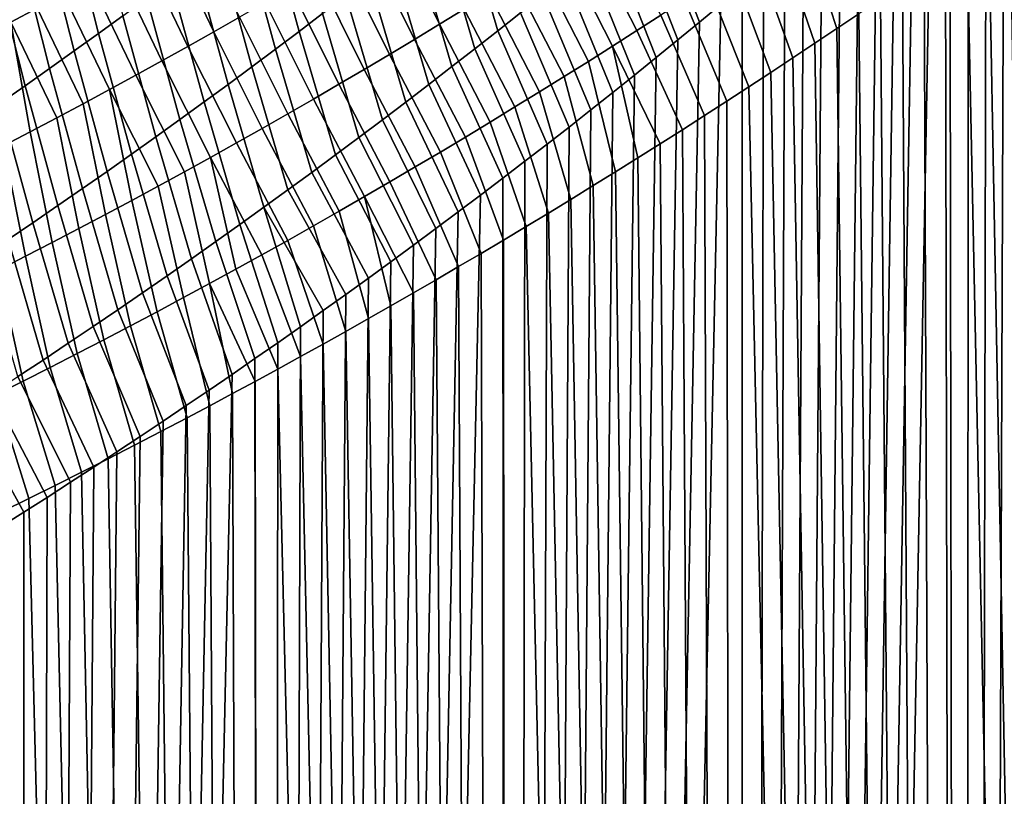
# Model space of a CAD drawing. Header units: metres. Extents: x -240 to 45, y -77 to 27.
# Tile 987 of 1056: x 29.95 to 33.27, y -28.91 to -26.29. Entities that reach past the tile are written whole.
import ezdxf

# ---------------------------------------------------------------- set-up
doc = ezdxf.new("R2010")
doc.units = ezdxf.units.M
doc.layers.add('solid_102011X2', color=7, linetype='CONTINUOUS')

msp = doc.modelspace()

# ---------------------------------------------------------------- linework, layer by layer
at = {"layer": 'solid_102011X2'}
for points in [[(33.85313, -60.200001, 87.600349), (33.137463, -60.200001, 86.902313), (33.755013, -24.919588, 87.500458), (33.815777, -24.858078, 87.562157)], [(33.137463, -60.200001, 86.902313), (33.694195, -24.980639, 87.439232), (33.755013, -24.919588, 87.500458)], [(33.137463, -60.200001, 86.902313), (33.63332, -25.041216, 87.378479), (33.694195, -24.980639, 87.439232)], [(33.137463, -60.200001, 86.902313), (33.572392, -25.101309, 87.318184), (33.63332, -25.041216, 87.378479)], [(33.137463, -60.200001, 86.902313), (33.511433, -25.160889, 87.258377), (33.572392, -25.101309, 87.318184)], [(33.137463, -60.200001, 86.902313), (33.450562, -25.219908, 87.199158), (33.511433, -25.160889, 87.258377)], [(33.137463, -60.200001, 86.902313), (33.389767, -25.278395, 87.140511), (33.450562, -25.219908, 87.199158)], [(33.137463, -60.200001, 86.902313), (33.32901, -25.336376, 87.08239), (33.389767, -25.278395, 87.140511)], [(33.137463, -60.200001, 86.902313), (33.268269, -25.393887, 87.024773), (33.32901, -25.336376, 87.08239)], [(33.137463, -60.200001, 86.902313), (33.207508, -25.450958, 86.967613), (33.268269, -25.393887, 87.024773)], [(33.137463, -60.200001, 86.902313), (33.146698, -25.507622, 86.910881), (33.207508, -25.450958, 86.967613)], [(33.137463, -60.200001, 86.902313), (33.085804, -25.56391, 86.854546), (33.146698, -25.507622, 86.910881)], [(33.137463, -60.200001, 86.902313), (32.38789, -60.200001, 86.240807), (33.024796, -25.619852, 86.798569), (33.085804, -25.56391, 86.854546)], [(32.38789, -60.200001, 86.240807), (32.963638, -25.675482, 86.74292), (33.024796, -25.619852, 86.798569)], [(32.38789, -60.200001, 86.240807), (32.902302, -25.730831, 86.687561), (32.963638, -25.675482, 86.74292)], [(32.38789, -60.200001, 86.240807), (32.840748, -25.785933, 86.632469), (32.902302, -25.730831, 86.687561)], [(32.38789, -60.200001, 86.240807), (32.778942, -25.840815, 86.577606), (32.840748, -25.785933, 86.632469)], [(31.63982, -26.267616, 85.629669), (31.563486, -26.328186, 85.571983), (31.439354, -25.904978, 85.437973), (31.51543, -25.843386, 85.494255)], [(32.088924, -25.899792, 85.980942), (32.162289, -25.837767, 86.040314), (32.314465, -26.239491, 86.179497), (32.242287, -26.299358, 86.119797)], [(32.38789, -60.200001, 86.240807), (32.716854, -25.895508, 86.522957), (32.778942, -25.840815, 86.577606)], [(30.3015, -26.277468, 84.595276), (30.219925, -26.336695, 84.544106), (30.117815, -25.934263, 84.392349), (30.199224, -25.874174, 84.442177)], [(30.974209, -26.269808, 85.105606), (30.895243, -26.329807, 85.051132), (30.782501, -25.916908, 84.90815), (30.861258, -25.855963, 84.96125)], [(31.563486, -26.328186, 85.571983), (31.486732, -26.38854, 85.514549), (31.362864, -25.966347, 85.381943), (31.439354, -25.904978, 85.437973)], [(32.015133, -25.961613, 85.921806), (32.088924, -25.899792, 85.980942), (32.242287, -26.299358, 86.119797), (32.169868, -26.358891, 86.060471)], [(32.38789, -60.200001, 86.240807), (32.654602, -25.949902, 86.468613), (32.716854, -25.895508, 86.522957)], [(32.587177, -25.959803, 116.802086), (32.705196, -26.32028, 116.687256), (32.778809, -26.270441, 116.622505), (32.664783, -25.906656, 116.734962)], [(30.013815, -26.251656, 118.847214), (29.868462, -25.933437, 119.032768), (29.779018, -25.980757, 119.085175), (29.924593, -26.299107, 118.90097)], [(30.219925, -26.336695, 84.544106), (30.137945, -26.39567, 84.493225), (30.036011, -25.994095, 84.342804), (30.117815, -25.934263, 84.392349)], [(30.895243, -26.329807, 85.051132), (30.815865, -26.389576, 84.996933), (30.703342, -25.977613, 84.855324), (30.782501, -25.916908, 84.90815)], [(31.451212, -26.254787, 117.745789), (31.290567, -25.928215, 117.922752), (31.206627, -25.97954, 117.982841), (31.367619, -26.305883, 117.807236)], [(32.112289, -26.275364, 117.198174), (31.943981, -25.943516, 117.369743), (31.862906, -25.995926, 117.433273), (32.031609, -26.32736, 117.263039)], [(33.85313, -60.200001, 115.599648), (33.288437, -25.914604, 116.156151), (33.216225, -25.966246, 116.224213)], [(30.694611, -26.281876, 118.335663), (30.541397, -25.959908, 118.516327), (30.454397, -26.009342, 118.572449), (30.607893, -26.331278, 118.39315)], [(30.815865, -26.389576, 84.996933), (30.736074, -26.449106, 84.943008), (30.623779, -26.038076, 84.802765), (30.703342, -25.977613, 84.855324)], [(31.367619, -26.305883, 117.807236), (31.206627, -25.97954, 117.982841), (31.122286, -26.030605, 118.042572), (31.283611, -26.356741, 117.868324)], [(31.486732, -26.38854, 85.514549), (31.409557, -26.448677, 85.457367), (31.285959, -26.027494, 85.326157), (31.362864, -25.966347, 85.381943)], [(31.940918, -26.02323, 85.8629), (32.015133, -25.961613, 85.921806), (32.169868, -26.358891, 86.060471), (32.097198, -26.418104, 86.001503)], [(32.38789, -60.200001, 86.240807), (32.592239, -26.003948, 86.414619), (32.654602, -25.949902, 86.468613)], [(32.509129, -26.012798, 116.868904), (32.631397, -26.36986, 116.751534), (32.705196, -26.32028, 116.687256), (32.587177, -25.959803, 116.802086)], [(33.85313, -60.200001, 115.599648), (33.216225, -25.966246, 116.224213), (33.143814, -26.017614, 116.291794)], [(30.137945, -26.39567, 84.493225), (30.055565, -26.454393, 84.442642), (29.95381, -26.053667, 84.293541), (30.036011, -25.994095, 84.342804)], [(30.607893, -26.331278, 118.39315), (30.454397, -26.009342, 118.572449), (30.367025, -26.058462, 118.628189), (30.520784, -26.380384, 118.450256)], [(32.031609, -26.32736, 117.263039), (31.862906, -25.995926, 117.433273), (31.781406, -26.048132, 117.496468), (31.950489, -26.379173, 117.327576)], [(32.38789, -60.200001, 86.240807), (32.529758, -26.057663, 86.36097), (32.592239, -26.003948, 86.414619)], [(32.430641, -26.065639, 116.935402), (32.557423, -26.419165, 116.815331), (32.631397, -26.36986, 116.751534), (32.509129, -26.012798, 116.868904)], [(30.736074, -26.449106, 84.943008), (30.655874, -26.508402, 84.889359), (30.543814, -26.098293, 84.750473), (30.623779, -26.038076, 84.802765)], [(31.283611, -26.356741, 117.868324), (31.122286, -26.030605, 118.042572), (31.037544, -26.081408, 118.101929), (31.199188, -26.407356, 117.929047)], [(31.409557, -26.448677, 85.457367), (31.331959, -26.508596, 85.400452), (31.208641, -26.088415, 85.27063), (31.285959, -26.027494, 85.326157)], [(31.866278, -26.084639, 85.80423), (31.940918, -26.02323, 85.8629), (32.097198, -26.418104, 86.001503), (32.024258, -26.47702, 85.942879)], [(33.85313, -60.200001, 115.599648), (33.143814, -26.017614, 116.291794), (33.071213, -26.068699, 116.358887), (33.137463, -60.200001, 116.297691)], [(30.055565, -26.454393, 84.442642), (29.972782, -26.512865, 84.392349), (29.871214, -26.112976, 84.244568), (29.95381, -26.053667, 84.293541)], [(30.520784, -26.380384, 118.450256), (30.367025, -26.058462, 118.628189), (30.279278, -26.107258, 118.683533), (30.433287, -26.429186, 118.506973)], [(31.950489, -26.379173, 117.327576), (31.781406, -26.048132, 117.496468), (31.699488, -26.100126, 117.559326), (31.868935, -26.430796, 117.391769)], [(32.351711, -26.118322, 117.001579), (32.483288, -26.468187, 116.878639), (32.557423, -26.419165, 116.815331), (32.430641, -26.065639, 116.935402)], [(32.38789, -60.200001, 86.240807), (32.458187, -26.118662, 86.300072), (32.529758, -26.057663, 86.36097)], [(33.137463, -60.200001, 116.297691), (33.071213, -26.068699, 116.358887), (32.998428, -26.119488, 116.425484)], [(29.972782, -26.512865, 84.392349), (29.889595, -26.571081, 84.342354), (29.788223, -26.172024, 84.195885), (29.871214, -26.112976, 84.244568)], [(30.433287, -26.429186, 118.506973), (30.279278, -26.107258, 118.683533), (30.19116, -26.155725, 118.738487), (30.3454, -26.47768, 118.563293)], [(30.655874, -26.508402, 84.889359), (30.575264, -26.567461, 84.835999), (30.463446, -26.158266, 84.698463), (30.543814, -26.098293, 84.750473)], [(31.199188, -26.407356, 117.929047), (31.037544, -26.081408, 118.101929), (30.952404, -26.131941, 118.160927), (31.114351, -26.457724, 117.989403)], [(31.331959, -26.508596, 85.400452), (31.253941, -26.568296, 85.343803), (31.130909, -26.149109, 85.215355), (31.208641, -26.088415, 85.27063)], [(31.868935, -26.430796, 117.391769), (31.699488, -26.100126, 117.559326), (31.617147, -26.151903, 117.621834), (31.786947, -26.482224, 117.45562)], [(31.791216, -26.145842, 85.745796), (31.866278, -26.084639, 85.80423), (32.024258, -26.47702, 85.942879), (31.951031, -26.53566, 85.884583)], [(31.114351, -26.457724, 117.989403), (30.952404, -26.131941, 118.160927), (30.866869, -26.182201, 118.219551), (31.029104, -26.507835, 118.049393)], [(31.715729, -26.206835, 85.687614), (31.791216, -26.145842, 85.745796), (31.951031, -26.53566, 85.884583), (31.877497, -26.594042, 85.826599)], [(32.272343, -26.170839, 117.067436), (32.409, -26.516914, 116.941452), (32.483288, -26.468187, 116.878639), (32.351711, -26.118322, 117.001579)], [(32.38789, -60.200001, 86.240807), (32.386429, -26.179264, 86.239578), (32.458187, -26.118662, 86.300072)], [(33.137463, -60.200001, 116.297691), (32.998428, -26.119488, 116.425484), (32.925438, -26.170033, 116.491615)], [(30.3454, -26.47768, 118.563293), (30.19116, -26.155725, 118.738487), (30.102673, -26.203861, 118.793053), (30.257128, -26.525862, 118.619225)], [(30.575264, -26.567461, 84.835999), (30.494244, -26.62628, 84.782921), (30.382673, -26.217991, 84.646729), (30.463446, -26.158266, 84.698463)], [(31.253941, -26.568296, 85.343803), (31.175503, -26.627773, 85.287415), (31.052765, -26.209574, 85.160347), (31.130909, -26.149109, 85.215355)], [(31.786947, -26.482224, 117.45562), (31.617147, -26.151903, 117.621834), (31.534389, -26.203459, 117.683983), (31.704525, -26.533449, 117.519119)], [(32.38789, -60.200001, 86.240807), (31.606277, -60.200001, 85.617493), (32.314465, -26.239491, 86.179497), (32.386429, -26.179264, 86.239578)], [(32.192535, -26.223188, 117.132973), (32.334572, -26.565332, 117.003777), (32.409, -26.516914, 116.941452), (32.272343, -26.170839, 117.067436)], [(33.137463, -60.200001, 116.297691), (32.925438, -26.170033, 116.491615), (32.852226, -26.220356, 116.557289)], [(30.257128, -26.525862, 118.619225), (30.102673, -26.203861, 118.793053), (30.013815, -26.251656, 118.847214), (30.168468, -26.573721, 118.674759)], [(31.029104, -26.507835, 118.049393), (30.866869, -26.182201, 118.219551), (30.780937, -26.232182, 118.277794), (30.943445, -26.55769, 118.109009)], [(31.175503, -26.627773, 85.287415), (31.096643, -26.687029, 85.231308), (30.974209, -26.269808, 85.105606), (31.052765, -26.209574, 85.160347)], [(31.704525, -26.533449, 117.519119), (31.534389, -26.203459, 117.683983), (31.451212, -26.254787, 117.745789), (31.621672, -26.584471, 117.582275)], [(31.63982, -26.267616, 85.629669), (31.715729, -26.206835, 85.687614), (31.877497, -26.594042, 85.826599), (31.803677, -26.65214, 85.768951)], [(30.494244, -26.62628, 84.782921), (30.412813, -26.684858, 84.730133), (30.3015, -26.277468, 84.595276), (30.382673, -26.217991, 84.646729)], [(30.943445, -26.55769, 118.109009), (30.780937, -26.232182, 118.277794), (30.694611, -26.281876, 118.335663), (30.857378, -26.607279, 118.168251)], [(31.606277, -60.200001, 85.617493), (32.242287, -26.299358, 86.119797), (32.314465, -26.239491, 86.179497)], [(32.112289, -26.275364, 117.198174), (32.260017, -26.613432, 117.06559), (32.334572, -26.565332, 117.003777), (32.192535, -26.223188, 117.132973)], [(33.137463, -60.200001, 116.297691), (32.852226, -26.220356, 116.557289), (32.778809, -26.270441, 116.622505)], [(30.168468, -26.573721, 118.674759), (30.013815, -26.251656, 118.847214), (29.924593, -26.299107, 118.90097), (30.079428, -26.621254, 118.729897)], [(30.412813, -26.684858, 84.730133), (30.330973, -26.743196, 84.677635), (30.219925, -26.336695, 84.544106), (30.3015, -26.277468, 84.595276)], [(31.096643, -26.687029, 85.231308), (31.017365, -26.746059, 85.175468), (30.895243, -26.329807, 85.051132), (30.974209, -26.269808, 85.105606)], [(31.621672, -26.584471, 117.582275), (31.451212, -26.254787, 117.745789), (31.367619, -26.305883, 117.807236), (31.538387, -26.635281, 117.645081)], [(31.563486, -26.328186, 85.571983), (31.63982, -26.267616, 85.629669), (31.803677, -26.65214, 85.768951), (31.729589, -26.709929, 85.711655)], [(32.031609, -26.32736, 117.263039), (32.185345, -26.661198, 117.1269), (32.260017, -26.613432, 117.06559), (32.112289, -26.275364, 117.198174)], [(33.137463, -60.200001, 116.297691), (32.778809, -26.270441, 116.622505), (32.705196, -26.32028, 116.687256)], [(29.9002, -26.715321, 118.838951), (29.990004, -26.668457, 118.78463), (29.924593, -26.299107, 118.90097), (29.835005, -26.346207, 118.95433)], [(29.990004, -26.668457, 118.78463), (30.079428, -26.621254, 118.729897), (29.924593, -26.299107, 118.90097)], [(30.857378, -26.607279, 118.168251), (30.694611, -26.281876, 118.335663), (30.607893, -26.331278, 118.39315), (30.770901, -26.656597, 118.227112)], [(31.538387, -26.635281, 117.645081), (31.367619, -26.305883, 117.807236), (31.283611, -26.356741, 117.868324), (31.454672, -26.685875, 117.707527)], [(31.606277, -60.200001, 85.617493), (32.169868, -26.358891, 86.060471), (32.242287, -26.299358, 86.119797)], [(30.330973, -26.743196, 84.677635), (30.248724, -26.801291, 84.625443), (30.137945, -26.39567, 84.493225), (30.219925, -26.336695, 84.544106)], [(30.770901, -26.656597, 118.227112), (30.607893, -26.331278, 118.39315), (30.520784, -26.380384, 118.450256), (30.684017, -26.705637, 118.285591)], [(31.017365, -26.746059, 85.175468), (30.937668, -26.804863, 85.119919), (30.815865, -26.389576, 84.996933), (30.895243, -26.329807, 85.051132)], [(31.486732, -26.38854, 85.514549), (31.563486, -26.328186, 85.571983), (31.729589, -26.709929, 85.711655), (31.655249, -26.767405, 85.654701)], [(31.950489, -26.379173, 117.327576), (32.110561, -26.708632, 117.187698), (32.185345, -26.661198, 117.1269), (32.031609, -26.32736, 117.263039)], [(33.137463, -60.200001, 116.297691), (32.705196, -26.32028, 116.687256), (32.631397, -26.36986, 116.751534)], [(31.454672, -26.685875, 117.707527), (31.283611, -26.356741, 117.868324), (31.199188, -26.407356, 117.929047), (31.370529, -26.736246, 117.769615)], [(31.606277, -60.200001, 85.617493), (32.097198, -26.418104, 86.001503), (32.169868, -26.358891, 86.060471)], [(33.137463, -60.200001, 116.297691), (32.631397, -26.36986, 116.751534), (32.557423, -26.419165, 116.815331)], [(30.248724, -26.801291, 84.625443), (30.166067, -26.85914, 84.57354), (30.055565, -26.454393, 84.442642), (30.137945, -26.39567, 84.493225)], [(30.684017, -26.705637, 118.285591), (30.520784, -26.380384, 118.450256), (30.433287, -26.429186, 118.506973), (30.596729, -26.754396, 118.343689)], [(30.937668, -26.804863, 85.119919), (30.857552, -26.863441, 85.064644), (30.736074, -26.449106, 84.943008), (30.815865, -26.389576, 84.996933)], [(31.370529, -26.736246, 117.769615), (31.199188, -26.407356, 117.929047), (31.114351, -26.457724, 117.989403), (31.285957, -26.78639, 117.831337)], [(31.409557, -26.448677, 85.457367), (31.486732, -26.38854, 85.514549), (31.655249, -26.767405, 85.654701), (31.58066, -26.824566, 85.598122)], [(31.950489, -26.379173, 117.327576), (31.868935, -26.430796, 117.391769), (31.96056, -26.80266, 117.307861), (32.035629, -26.755785, 117.248016)], [(31.950489, -26.379173, 117.327576), (32.035629, -26.755785, 117.248016), (32.110561, -26.708632, 117.187698)], [(30.596729, -26.754396, 118.343689), (30.433287, -26.429186, 118.506973), (30.3454, -26.47768, 118.563293), (30.509037, -26.802866, 118.40139)], [(31.606277, -60.200001, 85.617493), (32.024258, -26.47702, 85.942879), (32.097198, -26.418104, 86.001503)], [(31.868935, -26.430796, 117.391769), (31.786947, -26.482224, 117.45562), (31.885359, -26.849245, 117.367226), (31.96056, -26.80266, 117.307861)], [(33.137463, -60.200001, 116.297691), (32.557423, -26.419165, 116.815331), (32.483288, -26.468187, 116.878639)], [(30.166067, -26.85914, 84.57354), (30.083002, -26.916746, 84.521942), (29.972782, -26.512865, 84.392349), (30.055565, -26.454393, 84.442642)], [(30.857552, -26.863441, 85.064644), (30.77702, -26.921789, 85.009659), (30.655874, -26.508402, 84.889359), (30.736074, -26.449106, 84.943008)], [(31.285957, -26.78639, 117.831337), (31.114351, -26.457724, 117.989403), (31.029104, -26.507835, 118.049393), (31.20096, -26.836302, 117.8927)], [(31.331959, -26.508596, 85.400452), (31.409557, -26.448677, 85.457367), (31.58066, -26.824566, 85.598122), (31.505835, -26.881409, 85.541901)], [(31.606277, -60.200001, 85.617493), (31.951031, -26.53566, 85.884583), (32.024258, -26.47702, 85.942879)], [(33.137463, -60.200001, 116.297691), (32.483288, -26.468187, 116.878639), (32.409, -26.516914, 116.941452)], [(30.509037, -26.802866, 118.40139), (30.3454, -26.47768, 118.563293), (30.257128, -26.525862, 118.619225), (30.42094, -26.851042, 118.45871)], [(30.77702, -26.921789, 85.009659), (30.696068, -26.97991, 84.954964), (30.575264, -26.567461, 84.835999), (30.655874, -26.508402, 84.889359)], [(31.20096, -26.836302, 117.8927), (31.029104, -26.507835, 118.049393), (30.943445, -26.55769, 118.109009), (31.115536, -26.885973, 117.95369)], [(31.253941, -26.568296, 85.343803), (31.331959, -26.508596, 85.400452), (31.505835, -26.881409, 85.541901), (31.43078, -26.937931, 85.486061)], [(31.704525, -26.533449, 117.519119), (31.810038, -26.895531, 117.426102), (31.885359, -26.849245, 117.367226), (31.786947, -26.482224, 117.45562)], [(30.083002, -26.916746, 84.521942), (29.999527, -26.974104, 84.470657), (29.889595, -26.571081, 84.342354), (29.972782, -26.512865, 84.392349)], [(30.243544, -26.946484, 118.572151), (30.332443, -26.898916, 118.515625), (30.257128, -26.525862, 118.619225), (30.168468, -26.573721, 118.674759)], [(30.332443, -26.898916, 118.515625), (30.42094, -26.851042, 118.45871), (30.257128, -26.525862, 118.619225)], [(31.606277, -60.200001, 85.617493), (31.877497, -26.594042, 85.826599), (31.951031, -26.53566, 85.884583)], [(31.621672, -26.584471, 117.582275), (31.734606, -26.941507, 117.484489), (31.810038, -26.895531, 117.426102), (31.704525, -26.533449, 117.519119)], [(33.137463, -60.200001, 116.297691), (32.409, -26.516914, 116.941452), (32.334572, -26.565332, 117.003777), (32.38789, -60.200001, 116.95919)], [(29.999527, -26.974104, 84.470657), (29.915648, -27.031216, 84.419678), (29.806009, -26.62904, 84.292656), (29.889595, -26.571081, 84.342354)], [(30.154247, -26.99374, 118.628265), (30.243544, -26.946484, 118.572151), (30.168468, -26.573721, 118.674759), (30.079428, -26.621254, 118.729897)], [(30.696068, -26.97991, 84.954964), (30.6147, -27.037798, 84.900558), (30.494244, -26.62628, 84.782921), (30.575264, -26.567461, 84.835999)], [(31.115536, -26.885973, 117.95369), (30.943445, -26.55769, 118.109009), (30.857378, -26.607279, 118.168251), (31.029688, -26.935402, 118.014305)], [(31.175503, -26.627773, 85.287415), (31.253941, -26.568296, 85.343803), (31.43078, -26.937931, 85.486061), (31.355507, -26.994127, 85.430603)], [(32.38789, -60.200001, 116.95919), (32.334572, -26.565332, 117.003777), (32.260017, -26.613432, 117.06559)], [(31.029688, -26.935402, 118.014305), (30.857378, -26.607279, 118.168251), (30.770901, -26.656597, 118.227112), (30.943415, -26.984583, 118.074547)], [(31.538387, -26.635281, 117.645081), (31.659075, -26.987165, 117.542374), (31.734606, -26.941507, 117.484489), (31.621672, -26.584471, 117.582275)], [(31.606277, -60.200001, 85.617493), (31.803677, -26.65214, 85.768951), (31.877497, -26.594042, 85.826599)], [(30.064552, -27.040676, 118.683983), (30.154247, -26.99374, 118.628265), (30.079428, -26.621254, 118.729897), (29.990004, -26.668457, 118.78463)], [(30.6147, -27.037798, 84.900558), (30.532917, -27.095453, 84.846458), (30.412813, -26.684858, 84.730133), (30.494244, -26.62628, 84.782921)], [(31.096643, -26.687029, 85.231308), (31.175503, -26.627773, 85.287415), (31.355507, -26.994127, 85.430603), (31.280025, -27.049997, 85.375526)], [(31.454672, -26.685875, 117.707527), (31.583456, -27.032494, 117.59977), (31.659075, -26.987165, 117.542374), (31.538387, -26.635281, 117.645081)], [(32.38789, -60.200001, 116.95919), (32.260017, -26.613432, 117.06559), (32.185345, -26.661198, 117.1269)], [(29.974461, -27.08729, 118.739296), (30.064552, -27.040676, 118.683983), (29.990004, -26.668457, 118.78463), (29.9002, -26.715321, 118.838951)], [(30.943415, -26.984583, 118.074547), (30.770901, -26.656597, 118.227112), (30.684017, -26.705637, 118.285591), (30.85672, -27.033506, 118.134407)], [(31.606277, -60.200001, 85.617493), (31.729589, -26.709929, 85.711655), (31.803677, -26.65214, 85.768951)], [(32.38789, -60.200001, 116.95919), (32.185345, -26.661198, 117.1269), (32.110561, -26.708632, 117.187698)], [(30.532917, -27.095453, 84.846458), (30.450718, -27.152878, 84.792648), (30.330973, -26.743196, 84.677635), (30.412813, -26.684858, 84.730133)], [(30.85672, -27.033506, 118.134407), (30.684017, -26.705637, 118.285591), (30.596729, -26.754396, 118.343689), (30.769602, -27.082167, 118.193886)], [(31.017365, -26.746059, 85.175468), (31.096643, -26.687029, 85.231308), (31.280025, -27.049997, 85.375526), (31.204344, -27.105536, 85.320847)], [(31.370529, -26.736246, 117.769615), (31.507759, -27.077486, 117.656654), (31.583456, -27.032494, 117.59977), (31.454672, -26.685875, 117.707527)], [(32.38789, -60.200001, 116.95919), (32.110561, -26.708632, 117.187698), (32.035629, -26.755785, 117.248016)], [(29.883972, -27.133572, 118.794189), (29.974461, -27.08729, 118.739296), (29.9002, -26.715321, 118.838951), (29.810017, -26.761841, 118.892868)], [(31.285957, -26.78639, 117.831337), (31.431993, -27.122128, 117.713036), (31.507759, -27.077486, 117.656654), (31.370529, -26.736246, 117.769615)], [(31.606277, -60.200001, 85.617493), (31.655249, -26.767405, 85.654701), (31.729589, -26.709929, 85.711655)], [(30.450718, -27.152878, 84.792648), (30.368105, -27.210066, 84.739151), (30.248724, -26.801291, 84.625443), (30.330973, -26.743196, 84.677635)], [(30.594109, -27.17868, 118.311684), (30.682066, -27.130562, 118.252983), (30.596729, -26.754396, 118.343689), (30.509037, -26.802866, 118.40139)], [(30.682066, -27.130562, 118.252983), (30.769602, -27.082167, 118.193886), (30.596729, -26.754396, 118.343689)], [(30.937668, -26.804863, 85.119919), (31.017365, -26.746059, 85.175468), (31.204344, -27.105536, 85.320847), (31.128471, -27.160742, 85.266563)], [(31.606277, -60.200001, 85.617493), (31.58066, -26.824566, 85.598122), (31.655249, -26.767405, 85.654701)], [(32.38789, -60.200001, 116.95919), (32.035629, -26.755785, 117.248016), (31.96056, -26.80266, 117.307861)], [(30.368105, -27.210066, 84.739151), (30.285076, -27.267019, 84.685959), (30.166067, -26.85914, 84.57354), (30.248724, -26.801291, 84.625443)], [(30.505733, -27.226521, 118.369995), (30.594109, -27.17868, 118.311684), (30.509037, -26.802866, 118.40139), (30.42094, -26.851042, 118.45871)], [(30.857552, -26.863441, 85.064644), (30.937668, -26.804863, 85.119919), (31.128471, -27.160742, 85.266563), (31.05242, -27.215609, 85.212685)], [(31.20096, -26.836302, 117.8927), (31.356173, -27.166412, 117.768913), (31.431993, -27.122128, 117.713036), (31.285957, -26.78639, 117.831337)], [(32.38789, -60.200001, 116.95919), (31.96056, -26.80266, 117.307861), (31.885359, -26.849245, 117.367226)], [(31.606277, -60.200001, 85.617493), (30.794567, -60.200001, 85.033913), (31.505835, -26.881409, 85.541901), (31.58066, -26.824566, 85.598122)], [(31.115536, -26.885973, 117.95369), (31.280308, -27.210329, 117.824265), (31.356173, -27.166412, 117.768913), (31.20096, -26.836302, 117.8927)], [(30.285076, -27.267019, 84.685959), (30.201633, -27.323734, 84.63308), (30.083002, -26.916746, 84.521942), (30.166067, -26.85914, 84.57354)], [(30.416941, -27.274073, 118.427917), (30.505733, -27.226521, 118.369995), (30.42094, -26.851042, 118.45871), (30.332443, -26.898916, 118.515625)], [(30.77702, -26.921789, 85.009659), (30.857552, -26.863441, 85.064644), (31.05242, -27.215609, 85.212685), (30.976196, -27.270136, 85.159218)], [(32.38789, -60.200001, 116.95919), (31.885359, -26.849245, 117.367226), (31.810038, -26.895531, 117.426102)], [(30.327734, -27.321333, 118.485435), (30.416941, -27.274073, 118.427917), (30.332443, -26.898916, 118.515625), (30.243544, -26.946484, 118.572151)], [(30.794567, -60.200001, 85.033913), (31.43078, -26.937931, 85.486061), (31.505835, -26.881409, 85.541901)], [(31.115536, -26.885973, 117.95369), (31.029688, -26.935402, 118.014305), (31.128403, -27.297127, 117.933487), (31.204391, -27.253889, 117.87912)], [(31.115536, -26.885973, 117.95369), (31.204391, -27.253889, 117.87912), (31.280308, -27.210329, 117.824265)], [(32.38789, -60.200001, 116.95919), (31.810038, -26.895531, 117.426102), (31.734606, -26.941507, 117.484489)], [(30.201633, -27.323734, 84.63308), (30.117777, -27.380213, 84.580513), (29.999527, -26.974104, 84.470657), (30.083002, -26.916746, 84.521942)], [(30.696068, -26.97991, 84.954964), (30.77702, -26.921789, 85.009659), (30.899799, -27.324312, 85.106148), (30.823227, -27.378141, 85.05349)], [(30.77702, -26.921789, 85.009659), (30.976196, -27.270136, 85.159218), (30.899799, -27.324312, 85.106148)], [(30.794567, -60.200001, 85.033913), (31.355507, -26.994127, 85.430603), (31.43078, -26.937931, 85.486061)], [(30.943415, -26.984583, 118.074547), (31.052353, -27.340038, 117.987366), (31.128403, -27.297127, 117.933487), (31.029688, -26.935402, 118.014305)], [(32.38789, -60.200001, 116.95919), (31.734606, -26.941507, 117.484489), (31.659075, -26.987165, 117.542374)], [(30.117777, -27.380213, 84.580513), (30.03351, -27.436449, 84.528275), (29.915648, -27.031216, 84.419678), (29.999527, -26.974104, 84.470657)], [(30.23811, -27.368294, 118.542557), (30.327734, -27.321333, 118.485435), (30.243544, -26.946484, 118.572151), (30.154247, -26.99374, 118.628265)], [(30.148073, -27.414951, 118.599266), (30.23811, -27.368294, 118.542557), (30.154247, -26.99374, 118.628265), (30.064552, -27.040676, 118.683983)], [(30.6147, -27.037798, 84.900558), (30.696068, -26.97991, 84.954964), (30.823227, -27.378141, 85.05349), (30.746473, -27.431629, 85.001228)], [(30.794567, -60.200001, 85.033913), (31.280025, -27.049997, 85.375526), (31.355507, -26.994127, 85.430603)], [(30.85672, -27.033506, 118.134407), (30.976248, -27.382614, 118.040749), (31.052353, -27.340038, 117.987366), (30.943415, -26.984583, 118.074547)], [(32.38789, -60.200001, 116.95919), (31.659075, -26.987165, 117.542374), (31.583456, -27.032494, 117.59977), (31.606277, -60.200001, 117.582504)], [(30.03351, -27.436449, 84.528275), (29.94883, -27.492447, 84.476349), (29.83136, -27.088078, 84.369011), (29.915648, -27.031216, 84.419678)], [(30.057623, -27.461298, 118.655571), (30.148073, -27.414951, 118.599266), (30.064552, -27.040676, 118.683983), (29.974461, -27.08729, 118.739296)], [(30.532917, -27.095453, 84.846458), (30.6147, -27.037798, 84.900558), (30.746473, -27.431629, 85.001228), (30.669537, -27.484785, 84.949356)], [(30.769602, -27.082167, 118.193886), (30.900095, -27.42485, 118.093643), (30.976248, -27.382614, 118.040749), (30.85672, -27.033506, 118.134407)], [(31.606277, -60.200001, 117.582504), (31.583456, -27.032494, 117.59977), (31.507759, -27.077486, 117.656654)], [(30.794567, -60.200001, 85.033913), (31.204344, -27.105536, 85.320847), (31.280025, -27.049997, 85.375526)], [(29.966761, -27.507326, 118.711464), (30.057623, -27.461298, 118.655571), (29.974461, -27.08729, 118.739296), (29.883972, -27.133572, 118.794189)], [(30.450718, -27.152878, 84.792648), (30.532917, -27.095453, 84.846458), (30.669537, -27.484785, 84.949356), (30.592413, -27.537615, 84.897881)], [(30.682066, -27.130562, 118.252983), (30.823902, -27.46674, 118.146049), (30.900095, -27.42485, 118.093643), (30.769602, -27.082167, 118.193886)], [(30.794567, -60.200001, 85.033913), (31.128471, -27.160742, 85.266563), (31.204344, -27.105536, 85.320847)], [(31.606277, -60.200001, 117.582504), (31.507759, -27.077486, 117.656654), (31.431993, -27.122128, 117.713036)], [(29.875488, -27.553032, 118.766945), (29.966761, -27.507326, 118.711464), (29.883972, -27.133572, 118.794189), (29.793091, -27.179516, 118.848679)], [(30.594109, -27.17868, 118.311684), (30.747681, -27.508274, 118.19796), (30.823902, -27.46674, 118.146049), (30.682066, -27.130562, 118.252983)], [(31.606277, -60.200001, 117.582504), (31.431993, -27.122128, 117.713036), (31.356173, -27.166412, 117.768913)], [(30.368105, -27.210066, 84.739151), (30.450718, -27.152878, 84.792648), (30.592413, -27.537615, 84.897881), (30.515099, -27.590124, 84.846786)], [(30.794567, -60.200001, 85.033913), (31.05242, -27.215609, 85.212685), (31.128471, -27.160742, 85.266563)], [(31.606277, -60.200001, 117.582504), (31.356173, -27.166412, 117.768913), (31.280308, -27.210329, 117.824265)], [(30.594109, -27.17868, 118.311684), (30.505733, -27.226521, 118.369995), (30.595181, -27.590258, 118.300285), (30.671438, -27.54945, 118.249367)], [(30.594109, -27.17868, 118.311684), (30.671438, -27.54945, 118.249367), (30.747681, -27.508274, 118.19796)], [(30.285076, -27.267019, 84.685959), (30.368105, -27.210066, 84.739151), (30.515099, -27.590124, 84.846786), (30.437592, -27.642323, 84.796082)], [(30.505733, -27.226521, 118.369995), (30.416941, -27.274073, 118.427917), (30.518919, -27.630693, 118.3507), (30.595181, -27.590258, 118.300285)], [(30.794567, -60.200001, 85.033913), (30.976196, -27.270136, 85.159218), (31.05242, -27.215609, 85.212685)], [(31.606277, -60.200001, 117.582504), (31.280308, -27.210329, 117.824265), (31.204391, -27.253889, 117.87912)], [(30.201633, -27.323734, 84.63308), (30.285076, -27.267019, 84.685959), (30.437592, -27.642323, 84.796082), (30.359884, -27.694218, 84.745758)], [(30.794567, -60.200001, 85.033913), (30.899799, -27.324312, 85.106148), (30.976196, -27.270136, 85.159218)], [(31.606277, -60.200001, 117.582504), (31.204391, -27.253889, 117.87912), (31.128403, -27.297127, 117.933487)], [(30.327734, -27.321333, 118.485435), (30.429951, -27.677387, 118.40889), (30.518919, -27.630693, 118.3507), (30.416941, -27.274073, 118.427917)], [(31.606277, -60.200001, 117.582504), (31.128403, -27.297127, 117.933487), (31.052353, -27.340038, 117.987366)], [(30.117777, -27.380213, 84.580513), (30.201633, -27.323734, 84.63308), (30.359884, -27.694218, 84.745758), (30.281979, -27.745813, 84.695816)], [(30.23811, -27.368294, 118.542557), (30.341, -27.72356, 118.466393), (30.429951, -27.677387, 118.40889), (30.327734, -27.321333, 118.485435)], [(30.794567, -60.200001, 85.033913), (30.823227, -27.378141, 85.05349), (30.899799, -27.324312, 85.106148)], [(30.148073, -27.414951, 118.599266), (30.25205, -27.769236, 118.523239), (30.341, -27.72356, 118.466393), (30.23811, -27.368294, 118.542557)], [(31.606277, -60.200001, 117.582504), (31.052353, -27.340038, 117.987366), (30.976248, -27.382614, 118.040749)], [(30.03351, -27.436449, 84.528275), (30.117777, -27.380213, 84.580513), (30.281979, -27.745813, 84.695816), (30.203867, -27.797121, 84.646248)], [(30.794567, -60.200001, 85.033913), (30.746473, -27.431629, 85.001228), (30.823227, -27.378141, 85.05349)], [(31.606277, -60.200001, 117.582504), (30.976248, -27.382614, 118.040749), (30.900095, -27.42485, 118.093643)], [(29.94883, -27.492447, 84.476349), (30.03351, -27.436449, 84.528275), (30.203867, -27.797121, 84.646248), (30.125546, -27.848145, 84.597054)], [(30.794567, -60.200001, 85.033913), (29.954777, -60.200001, 84.491516), (30.669537, -27.484785, 84.949356), (30.746473, -27.431629, 85.001228)], [(30.057623, -27.461298, 118.655571), (30.163103, -27.814423, 118.579422), (30.25205, -27.769236, 118.523239), (30.148073, -27.414951, 118.599266)], [(31.606277, -60.200001, 117.582504), (30.900095, -27.42485, 118.093643), (30.823902, -27.46674, 118.146049)], [(29.966761, -27.507326, 118.711464), (30.074167, -27.859116, 118.634949), (30.163103, -27.814423, 118.579422), (30.057623, -27.461298, 118.655571)], [(31.606277, -60.200001, 117.582504), (30.823902, -27.46674, 118.146049), (30.747681, -27.508274, 118.19796), (30.794567, -60.200001, 118.166084)], [(29.863741, -27.548203, 84.424751), (29.94883, -27.492447, 84.476349), (30.125546, -27.848145, 84.597054), (30.047018, -27.898882, 84.548225)], [(29.954777, -60.200001, 84.491516), (30.592413, -27.537615, 84.897881), (30.669537, -27.484785, 84.949356)], [(29.875488, -27.553032, 118.766945), (29.985252, -27.903309, 118.689819), (30.074167, -27.859116, 118.634949), (29.966761, -27.507326, 118.711464)], [(29.954777, -60.200001, 84.491516), (30.515099, -27.590124, 84.846786), (30.592413, -27.537615, 84.897881)], [(30.794567, -60.200001, 118.166084), (30.747681, -27.508274, 118.19796), (30.671438, -27.54945, 118.249367)], [(29.778244, -27.603714, 84.373489), (29.863741, -27.548203, 84.424751), (30.047018, -27.898882, 84.548225), (29.968296, -27.94931, 84.499786)], [(29.783806, -27.598406, 118.821999), (29.896364, -27.947001, 118.744041), (29.985252, -27.903309, 118.689819), (29.875488, -27.553032, 118.766945)], [(30.794567, -60.200001, 118.166084), (30.671438, -27.54945, 118.249367), (30.595181, -27.590258, 118.300285)], [(29.692339, -27.658981, 84.322556), (29.778244, -27.603714, 84.373489), (29.968296, -27.94931, 84.499786), (29.889387, -27.999432, 84.451729)], [(29.954777, -60.200001, 84.491516), (30.437592, -27.642323, 84.796082), (30.515099, -27.590124, 84.846786)], [(30.794567, -60.200001, 118.166084), (30.595181, -27.590258, 118.300285), (30.518919, -27.630693, 118.3507)], [(30.794567, -60.200001, 118.166084), (30.518919, -27.630693, 118.3507), (30.429951, -27.677387, 118.40889)], [(29.954777, -60.200001, 84.491516), (30.359884, -27.694218, 84.745758), (30.437592, -27.642323, 84.796082)], [(29.954777, -60.200001, 84.491516), (30.281979, -27.745813, 84.695816), (30.359884, -27.694218, 84.745758)], [(30.794567, -60.200001, 118.166084), (30.429951, -27.677387, 118.40889), (30.341, -27.72356, 118.466393)], [(30.794567, -60.200001, 118.166084), (30.341, -27.72356, 118.466393), (30.25205, -27.769236, 118.523239)], [(29.954777, -60.200001, 84.491516), (30.203867, -27.797121, 84.646248), (30.281979, -27.745813, 84.695816)], [(30.794567, -60.200001, 118.166084), (30.25205, -27.769236, 118.523239), (30.163103, -27.814423, 118.579422)], [(29.954777, -60.200001, 84.491516), (30.125546, -27.848145, 84.597054), (30.203867, -27.797121, 84.646248)], [(30.794567, -60.200001, 118.166084), (30.163103, -27.814423, 118.579422), (30.074167, -27.859116, 118.634949)], [(29.954777, -60.200001, 84.491516), (30.047018, -27.898882, 84.548225), (30.125546, -27.848145, 84.597054)], [(30.794567, -60.200001, 118.166084), (30.074167, -27.859116, 118.634949), (29.985252, -27.903309, 118.689819)], [(29.954777, -60.200001, 84.491516), (29.968296, -27.94931, 84.499786), (30.047018, -27.898882, 84.548225)], [(30.794567, -60.200001, 118.166084), (29.985252, -27.903309, 118.689819), (29.896364, -27.947001, 118.744041), (29.954775, -60.200001, 118.708481)], [(29.954777, -60.200001, 84.491516), (29.889387, -27.999432, 84.451729), (29.968296, -27.94931, 84.499786)], [(29.954777, -60.200001, 84.491516), (29.088993, -60.200001, 83.991661), (29.810291, -28.049248, 84.40406), (29.889387, -27.999432, 84.451729)]]:
    msp.add_3dface(points, dxfattribs=at)

doc.saveas('drawing.dxf')
